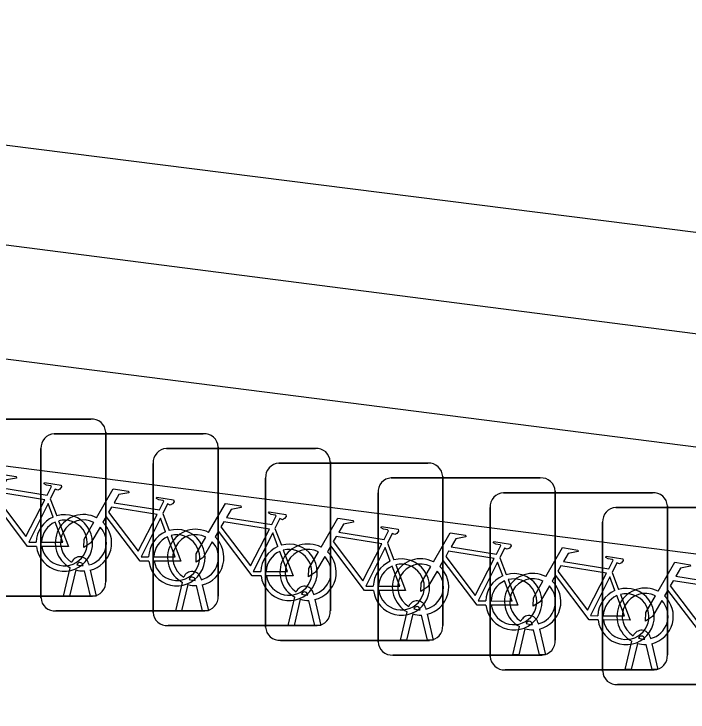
# Model space of a CAD drawing. Extents: x 160664 to 161506, y 382245 to 383288.
# Drawn here: x 160878.701 to 160882.503, y 383231.023 to 383234.961 of the extents above; entities that cross this region are included whole.
import ezdxf

# ---------------------------------------------------------------- set-up
doc = ezdxf.new("R2010")
doc.units = 0
for name, color, linetype in [('IMGEO_Fietsenrek', 7, 'Continuous'), ('IMGEO_Hek', 7, 'Continuous'), ('IMGEO_Parkeervlak_open', 7, 'Continuous'), ('IMGEO_Voetgangersgebied_open', 7, 'Continuous')]:
    doc.layers.add(name, color=color, linetype=linetype)

msp = doc.modelspace()

# ---------------------------------------------------------------- linework, layer by layer
at = {"layer": 'IMGEO_Fietsenrek'}
for p, q in [((160878.2939, 383232.6755), (160879.1348, 383232.6755)), ((160879.1348, 383232.6755), (160878.2939, 383232.6755)), ((160878.9279, 383232.5925), (160879.7688, 383232.5925)), ((160879.7688, 383232.5925), (160878.9279, 383232.5925)), ((160879.2185, 383232.6011), (160879.2185, 383231.7602)), ((160879.2185, 383231.7602), (160879.2185, 383232.6011)), ((160878.8535, 383231.6679), (160878.8535, 383232.5088)), ((160878.8535, 383232.5088), (160878.8535, 383231.6679)), ((160879.5609, 383232.5095), (160880.4018, 383232.5095)), ((160880.4018, 383232.5095), (160879.5609, 383232.5095)), ((160879.8525, 383232.5181), (160879.8525, 383231.6772)), ((160879.8525, 383231.6772), (160879.8525, 383232.5181)), ((160879.4865, 383231.5849), (160879.4865, 383232.4258)), ((160879.4865, 383232.4258), (160879.4865, 383231.5849)), ((160880.1949, 383232.4265), (160881.0358, 383232.4265)), ((160881.0358, 383232.4265), (160880.1949, 383232.4265)), ((160880.4855, 383232.4351), (160880.4855, 383231.5942)), ((160880.4855, 383231.5942), (160880.4855, 383232.4351)), ((160880.1205, 383231.5019), (160880.1205, 383232.3428)), ((160880.1205, 383232.3428), (160880.1205, 383231.5019)), ((160880.8289, 383232.3435), (160881.6698, 383232.3435)), ((160881.6698, 383232.3435), (160880.8289, 383232.3435)), ((160881.1195, 383232.3521), (160881.1195, 383231.5112)), ((160881.1195, 383231.5112), (160881.1195, 383232.3521)), ((160880.7545, 383231.4189), (160880.7545, 383232.2598)), ((160880.7545, 383232.2598), (160880.7545, 383231.4189)), ((160881.4619, 383232.2605), (160882.3028, 383232.2605)), ((160882.3028, 383232.2605), (160881.4619, 383232.2605)), ((160881.7535, 383232.2691), (160881.7535, 383231.4282)), ((160881.7535, 383231.4282), (160881.7535, 383232.2691)), ((160878.9062, 383232.2252), (160878.9425, 383232.13)), ((160882.3865, 383232.1861), (160882.3865, 383231.3452)), ((160882.3865, 383231.3452), (160882.3865, 383232.1861)), ((160879.5402, 383232.1422), (160879.5765, 383232.047)), ((160881.3875, 383231.3359), (160881.3875, 383232.1768)), ((160881.3875, 383232.1768), (160881.3875, 383231.3359)), ((160882.0959, 383232.1775), (160882.9368, 383232.1775)), ((160882.9368, 383232.1775), (160882.0959, 383232.1775)), ((160882.0215, 383231.2529), (160882.0215, 383232.0938)), ((160882.0215, 383232.0938), (160882.0215, 383231.2529)), ((160880.1732, 383232.0592), (160880.2095, 383231.964)), ((160880.8072, 383231.9762), (160880.8435, 383231.881)), ((160881.4412, 383231.8932), (160881.4775, 383231.798)), ((160878.9805, 383231.6773), (160879.0188, 383231.8373)), ((160879.0909, 383231.8489), (160879.0899, 383231.8532)), ((160879.1216, 383231.8604), (160879.1234, 383231.8525)), ((160879.0492, 383231.8251), (160879.0139, 383231.6773)), ((160879.132, 383231.6773), (160879.0981, 383231.819)), ((160879.1304, 383231.8233), (160879.1654, 383231.6773)), ((160882.0742, 383231.8102), (160882.1105, 383231.715)), ((160879.6135, 383231.5943), (160879.6518, 383231.7543)), ((160879.7239, 383231.7659), (160879.7229, 383231.7702)), ((160879.7546, 383231.7774), (160879.7564, 383231.7695)), ((160879.6822, 383231.7421), (160879.6469, 383231.5943)), ((160879.765, 383231.5943), (160879.7311, 383231.736)), ((160879.7634, 383231.7403), (160879.7984, 383231.5943)), ((160879.1441, 383231.6765), (160878.3032, 383231.6765)), ((160878.3032, 383231.6765), (160879.1441, 383231.6765)), ((160879.0139, 383231.6773), (160878.9805, 383231.6773)), ((160879.1654, 383231.6773), (160879.132, 383231.6773)), ((160880.2475, 383231.5113), (160880.2858, 383231.6713)), ((160880.3579, 383231.6829), (160880.3569, 383231.6872)), ((160880.3886, 383231.6944), (160880.3904, 383231.6865)), ((160880.3162, 383231.6591), (160880.2809, 383231.5113)), ((160880.399, 383231.5113), (160880.3651, 383231.653)), ((160880.3974, 383231.6573), (160880.4324, 383231.5113)), ((160879.7781, 383231.5935), (160878.9372, 383231.5935)), ((160878.9372, 383231.5935), (160879.7781, 383231.5935)), ((160879.6469, 383231.5943), (160879.6135, 383231.5943)), ((160879.7984, 383231.5943), (160879.765, 383231.5943)), ((160880.9919, 383231.5999), (160880.9909, 383231.6042)), ((160881.0226, 383231.6114), (160881.0244, 383231.6035)), ((160880.8815, 383231.4283), (160880.9198, 383231.5883)), ((160880.9502, 383231.5761), (160880.9149, 383231.4283)), ((160881.033, 383231.4283), (160880.9991, 383231.57)), ((160881.0314, 383231.5743), (160881.0664, 383231.4283)), ((160880.2809, 383231.5113), (160880.2475, 383231.5113)), ((160880.4324, 383231.5113), (160880.399, 383231.5113)), ((160881.6249, 383231.5169), (160881.6239, 383231.5212)), ((160881.6556, 383231.5284), (160881.6574, 383231.5205)), ((160880.4111, 383231.5105), (160879.5702, 383231.5105)), ((160879.5702, 383231.5105), (160880.4111, 383231.5105)), ((160881.5145, 383231.3453), (160881.5528, 383231.5053)), ((160881.5832, 383231.4931), (160881.5479, 383231.3453)), ((160881.666, 383231.3453), (160881.6321, 383231.487)), ((160881.6644, 383231.4913), (160881.6994, 383231.3453)), ((160882.2589, 383231.4339), (160882.2579, 383231.4382)), ((160882.2896, 383231.4454), (160882.2914, 383231.4375)), ((160881.0451, 383231.4275), (160880.2042, 383231.4275)), ((160880.2042, 383231.4275), (160881.0451, 383231.4275)), ((160880.9149, 383231.4283), (160880.8815, 383231.4283)), ((160881.0664, 383231.4283), (160881.033, 383231.4283)), ((160882.1485, 383231.2623), (160882.1868, 383231.4223)), ((160882.2172, 383231.4101), (160882.1819, 383231.2623)), ((160882.3, 383231.2623), (160882.2661, 383231.404)), ((160882.2984, 383231.4083), (160882.3334, 383231.2623)), ((160881.6791, 383231.3445), (160880.8382, 383231.3445)), ((160880.8382, 383231.3445), (160881.6791, 383231.3445)), ((160881.5479, 383231.3453), (160881.5145, 383231.3453)), ((160881.6994, 383231.3453), (160881.666, 383231.3453)), ((160882.3121, 383231.2615), (160881.4712, 383231.2615)), ((160881.4712, 383231.2615), (160882.3121, 383231.2615)), ((160882.1819, 383231.2623), (160882.1485, 383231.2623)), ((160882.3334, 383231.2623), (160882.3, 383231.2623)), ((160882.9461, 383231.1785), (160882.1052, 383231.1785)), ((160882.1052, 383231.1785), (160882.9461, 383231.1785))]:
    msp.add_line(p, q, dxfattribs=at)
for points in [[(160878.5321, 383232.2022), (160878.6268, 383232.3657), (160878.713, 383232.3519), (160878.7147, 383232.3432), (160878.6586, 383232.3323), (160878.6324, 383232.287), (160878.8876, 383232.2462)], [(160878.8876, 383232.2462), (160878.9126, 383232.295), (160878.9075, 383232.299), (160878.8843, 383232.3027), (160878.8716, 383232.3102), (160878.8706, 383232.3133), (160878.8728, 383232.3179), (160878.9676, 383232.3028), (160878.9699, 383232.2925), (160878.9605, 383232.2801), (160878.9481, 383232.2737), (160878.9336, 383232.2799), (160878.9062, 383232.2252)], [(160878.8747, 383232.221), (160878.6179, 383232.262), (160878.6012, 383232.2332), (160878.7682, 383232.0129), (160878.8747, 383232.221)], [(160879.1661, 383232.1192), (160879.2608, 383232.2827), (160879.347, 383232.2689), (160879.3487, 383232.2602), (160879.2926, 383232.2493), (160879.2664, 383232.204), (160879.5216, 383232.1632)], [(160879.5216, 383232.1632), (160879.5466, 383232.212), (160879.5415, 383232.216), (160879.5183, 383232.2197), (160879.5056, 383232.2272), (160879.5046, 383232.2303), (160879.5068, 383232.2349), (160879.6016, 383232.2198), (160879.6039, 383232.2095), (160879.5945, 383232.1971), (160879.5821, 383232.1907), (160879.5676, 383232.1969), (160879.5402, 383232.1422)], [(160878.8278, 383231.9575), (160878.7781, 383231.9576), (160878.5874, 383232.2093), (160878.5684, 383232.1765)], [(160878.9227, 383232.123), (160878.8934, 383232.1998), (160878.784, 383231.9817), (160878.8267, 383231.9816)], [(160879.7991, 383232.0362), (160879.8938, 383232.1997), (160879.98, 383232.1859), (160879.9817, 383232.1772), (160879.9256, 383232.1663), (160879.8994, 383232.121), (160880.1546, 383232.0802)], [(160879.5087, 383232.138), (160879.2519, 383232.179), (160879.2352, 383232.1502), (160879.4022, 383231.9299), (160879.5087, 383232.138)], [(160880.1546, 383232.0802), (160880.1796, 383232.129), (160880.1745, 383232.133), (160880.1513, 383232.1367), (160880.1386, 383232.1442), (160880.1376, 383232.1473), (160880.1398, 383232.1519), (160880.2346, 383232.1368), (160880.2369, 383232.1265), (160880.2275, 383232.1141), (160880.2151, 383232.1077), (160880.2006, 383232.1139), (160880.1732, 383232.0592)], [(160878.9532, 383232.1018), (160879.0082, 383231.9572), (160878.8581, 383231.9575)], [(160879.4618, 383231.8745), (160879.4121, 383231.8746), (160879.2214, 383232.1263), (160879.2024, 383232.0935)], [(160879.5567, 383232.04), (160879.5274, 383232.1168), (160879.418, 383231.8987), (160879.4607, 383231.8986)], [(160880.4331, 383231.9532), (160880.5278, 383232.1167), (160880.614, 383232.1029), (160880.6157, 383232.0942), (160880.5596, 383232.0833), (160880.5334, 383232.038), (160880.7886, 383231.9972)], [(160878.8567, 383231.9815), (160878.9766, 383231.9813), (160878.9334, 383232.0949)], [(160879.1868, 383232.0667), (160879.1352, 383231.9775), (160879.0953, 383231.9515), (160879.0965, 383231.999), (160879.151, 383232.0932)], [(160880.1417, 383232.055), (160879.8849, 383232.096), (160879.8682, 383232.0672), (160880.0352, 383231.8469), (160880.1417, 383232.055)], [(160880.7886, 383231.9972), (160880.8136, 383232.046), (160880.8085, 383232.05), (160880.7853, 383232.0537), (160880.7726, 383232.0612), (160880.7716, 383232.0643), (160880.7738, 383232.0689), (160880.8686, 383232.0538), (160880.8709, 383232.0435), (160880.8615, 383232.0311), (160880.8491, 383232.0247), (160880.8346, 383232.0309), (160880.8072, 383231.9762)], [(160880.0948, 383231.7915), (160880.0451, 383231.7916), (160879.8544, 383232.0433), (160879.8354, 383232.0105)], [(160880.1897, 383231.957), (160880.1604, 383232.0338), (160880.051, 383231.8157), (160880.0937, 383231.8156)], [(160881.0671, 383231.8702), (160881.1618, 383232.0337), (160881.248, 383232.0199), (160881.2497, 383232.0112), (160881.1936, 383232.0003), (160881.1674, 383231.955), (160881.4226, 383231.9142)], [(160879.4907, 383231.8985), (160879.6106, 383231.8983), (160879.5674, 383232.0119)], [(160879.5872, 383232.0188), (160879.6422, 383231.8742), (160879.4921, 383231.8745)], [(160879.8198, 383231.9837), (160879.7682, 383231.8945), (160879.7283, 383231.8685), (160879.7295, 383231.916), (160879.784, 383232.0102)], [(160880.7757, 383231.972), (160880.5189, 383232.013), (160880.5022, 383231.9842), (160880.6692, 383231.7639), (160880.7757, 383231.972)], [(160881.4226, 383231.9142), (160881.4476, 383231.963), (160881.4425, 383231.967), (160881.4193, 383231.9707), (160881.4066, 383231.9782), (160881.4056, 383231.9813), (160881.4078, 383231.9859), (160881.5026, 383231.9708), (160881.5049, 383231.9605), (160881.4955, 383231.9481), (160881.4831, 383231.9417), (160881.4686, 383231.9479), (160881.4412, 383231.8932)], [(160880.7288, 383231.7085), (160880.6791, 383231.7086), (160880.4884, 383231.9603), (160880.4694, 383231.9275)], [(160880.8237, 383231.874), (160880.7944, 383231.9508), (160880.685, 383231.7327), (160880.7277, 383231.7326)], [(160881.7001, 383231.7872), (160881.7948, 383231.9507), (160881.881, 383231.9369), (160881.8827, 383231.9282), (160881.8266, 383231.9173), (160881.8004, 383231.872), (160882.0556, 383231.8312)], [(160880.1237, 383231.8155), (160880.2436, 383231.8153), (160880.2004, 383231.9289)], [(160880.2202, 383231.9358), (160880.2752, 383231.7912), (160880.1251, 383231.7915)], [(160880.4538, 383231.9007), (160880.4022, 383231.8115), (160880.3623, 383231.7855), (160880.3635, 383231.833), (160880.418, 383231.9272)], [(160881.4097, 383231.889), (160881.1529, 383231.93), (160881.1362, 383231.9012), (160881.3032, 383231.6809), (160881.4097, 383231.889)], [(160881.3628, 383231.6255), (160881.3131, 383231.6256), (160881.1224, 383231.8773), (160881.1034, 383231.8445)], [(160881.4577, 383231.791), (160881.4284, 383231.8678), (160881.319, 383231.6497), (160881.3617, 383231.6496)], [(160882.0556, 383231.8312), (160882.0806, 383231.88), (160882.0755, 383231.884), (160882.0523, 383231.8877), (160882.0396, 383231.8952), (160882.0386, 383231.8983), (160882.0408, 383231.9029), (160882.1356, 383231.8878), (160882.1379, 383231.8775), (160882.1285, 383231.8651), (160882.1161, 383231.8587), (160882.1016, 383231.8649), (160882.0742, 383231.8102)], [(160882.3341, 383231.7042), (160882.4288, 383231.8677), (160882.515, 383231.8539), (160882.5167, 383231.8452), (160882.4606, 383231.8343), (160882.4344, 383231.789), (160882.6896, 383231.7482)], [(160880.7577, 383231.7325), (160880.8776, 383231.7323), (160880.8344, 383231.8459)], [(160880.8542, 383231.8528), (160880.9092, 383231.7082), (160880.7591, 383231.7085)], [(160881.0878, 383231.8177), (160881.0362, 383231.7285), (160880.9963, 383231.7025), (160880.9975, 383231.75), (160881.052, 383231.8442)], [(160882.0427, 383231.806), (160881.7859, 383231.847), (160881.7692, 383231.8182), (160881.9362, 383231.5979), (160882.0427, 383231.806)], [(160881.9958, 383231.5425), (160881.9461, 383231.5426), (160881.7554, 383231.7943), (160881.7364, 383231.7615)], [(160881.3917, 383231.6495), (160881.5116, 383231.6493), (160881.4684, 383231.7629)], [(160881.4882, 383231.7698), (160881.5432, 383231.6252), (160881.3931, 383231.6255)], [(160881.7208, 383231.7347), (160881.6692, 383231.6455), (160881.6293, 383231.6195), (160881.6305, 383231.667), (160881.685, 383231.7612)], [(160882.0907, 383231.708), (160882.0614, 383231.7848), (160881.952, 383231.5667), (160881.9947, 383231.5666)], [(160882.6767, 383231.723), (160882.4199, 383231.764), (160882.4032, 383231.7352), (160882.5702, 383231.5149), (160882.6767, 383231.723)], [(160882.6298, 383231.4595), (160882.5801, 383231.4596), (160882.3894, 383231.7113), (160882.3704, 383231.6785)], [(160882.0247, 383231.5665), (160882.1446, 383231.5663), (160882.1014, 383231.6799)], [(160882.1212, 383231.6868), (160882.1762, 383231.5422), (160882.0261, 383231.5425)], [(160882.3548, 383231.6517), (160882.3032, 383231.5625), (160882.2633, 383231.5365), (160882.2645, 383231.584), (160882.319, 383231.6782)]]:
    msp.add_lwpolyline(points, dxfattribs=at)
for centre, radius, start, end in [((160879.1406, 383232.5978), 0.0779, 2.4484, 94.2845), ((160879.1406, 383232.5978), 0.0779, 2.4484, 94.2845), ((160878.9312, 383232.5146), 0.0779, 92.4484, 184.2845), ((160878.9312, 383232.5146), 0.0779, 92.4484, 184.2845), ((160879.7746, 383232.5148), 0.0779, 2.4484, 94.2845), ((160879.7746, 383232.5148), 0.0779, 2.4484, 94.2845), ((160879.5642, 383232.4316), 0.0779, 92.4484, 184.2845), ((160879.5642, 383232.4316), 0.0779, 92.4484, 184.2845), ((160880.4076, 383232.4318), 0.0779, 2.4484, 94.2845), ((160880.4076, 383232.4318), 0.0779, 2.4484, 94.2845), ((160880.1982, 383232.3486), 0.0779, 92.4484, 184.2845), ((160880.1982, 383232.3486), 0.0779, 92.4484, 184.2845), ((160881.0416, 383232.3488), 0.0779, 2.4484, 94.2845), ((160881.0416, 383232.3488), 0.0779, 2.4484, 94.2845), ((160880.8322, 383232.2656), 0.0779, 92.4484, 184.2845), ((160880.8322, 383232.2656), 0.0779, 92.4484, 184.2845), ((160881.6756, 383232.2658), 0.0779, 2.4484, 94.2845), ((160881.6756, 383232.2658), 0.0779, 2.4484, 94.2845), ((160881.4652, 383232.1826), 0.0779, 92.4484, 184.2845), ((160881.4652, 383232.1826), 0.0779, 92.4484, 184.2845), ((160882.3086, 383232.1828), 0.0779, 2.4484, 94.2845), ((160882.3086, 383232.1828), 0.0779, 2.4484, 94.2845), ((160882.0992, 383232.0996), 0.0779, 92.4484, 184.2845), ((160882.0992, 383232.0996), 0.0779, 92.4484, 184.2845), ((160878.9857, 383231.9769), 0.159, 113.3408, 178.3217), ((160878.9857, 383231.9769), 0.159, 187.0065, 105.7708), ((160878.9857, 383231.9769), 0.129, 188.6715, 104.5883), ((160879.0931, 383231.9779), 0.159, 62.6766, 242.1369), ((160879.0931, 383231.9779), 0.129, 63.3192, 238.903), ((160878.9857, 383231.9769), 0.129, 113.923, 177.9556), ((160879.0931, 383231.9779), 0.129, 283.6043, 43.4302), ((160879.0931, 383231.9779), 0.159, 283.5766, 46.6042), ((160879.6197, 383231.8939), 0.159, 113.3408, 178.3217), ((160879.6197, 383231.8939), 0.159, 187.0065, 105.7708), ((160879.6197, 383231.8939), 0.129, 188.6715, 104.5883), ((160879.7261, 383231.8949), 0.159, 62.6766, 242.1369), ((160879.7261, 383231.8949), 0.129, 63.3192, 238.903), ((160879.6197, 383231.8939), 0.129, 113.923, 177.9556), ((160879.7261, 383231.8949), 0.129, 283.6043, 43.4302), ((160879.7261, 383231.8949), 0.159, 283.5766, 46.6042), ((160880.2527, 383231.8109), 0.159, 113.3408, 178.3217), ((160880.2527, 383231.8109), 0.159, 187.0065, 105.7708), ((160880.3601, 383231.8119), 0.159, 62.6766, 242.1369), ((160880.2527, 383231.8109), 0.129, 113.923, 177.9556), ((160880.2527, 383231.8109), 0.129, 188.6715, 104.5883), ((160880.3601, 383231.8119), 0.129, 63.3192, 238.903), ((160880.3601, 383231.8119), 0.159, 283.5766, 46.6042), ((160879.0729, 383231.8493), 0.0499, 12.8025, 158.6934), ((160879.0729, 383231.8493), 0.0174, 12.8025, 163.4502), ((160880.3601, 383231.8119), 0.129, 283.6043, 43.4302), ((160880.8867, 383231.7279), 0.159, 113.3408, 178.3217), ((160880.8867, 383231.7279), 0.159, 187.0065, 105.7708), ((160880.9941, 383231.7289), 0.159, 62.6766, 242.1369), ((160879.0931, 383231.9779), 0.129, 253.415, 269.0204), ((160880.8867, 383231.7279), 0.129, 113.923, 177.9556), ((160880.8867, 383231.7279), 0.129, 188.6715, 104.5883), ((160880.9941, 383231.7289), 0.129, 63.3192, 238.903), ((160880.9941, 383231.7289), 0.159, 283.5766, 46.6042), ((160879.0931, 383231.9779), 0.159, 253.9967, 271.7867), ((160879.7059, 383231.7663), 0.0499, 12.8025, 158.6934), ((160880.9941, 383231.7289), 0.129, 283.6043, 43.4302), ((160881.5207, 383231.6449), 0.159, 113.3408, 178.3217), ((160881.5207, 383231.6449), 0.159, 187.0065, 105.7708), ((160881.6271, 383231.6459), 0.159, 62.6766, 242.1369), ((160879.1408, 383231.7544), 0.0779, 272.4484, 4.2845), ((160879.1408, 383231.7544), 0.0779, 272.4484, 4.2845), ((160879.7059, 383231.7663), 0.0174, 12.8025, 163.4502), ((160879.7261, 383231.8949), 0.129, 253.415, 269.0204), ((160881.5207, 383231.6449), 0.129, 113.923, 177.9556), ((160881.5207, 383231.6449), 0.129, 188.6715, 104.5883), ((160881.6271, 383231.6459), 0.129, 63.3192, 238.903), ((160881.6271, 383231.6459), 0.159, 283.5766, 46.6042), ((160879.7261, 383231.8949), 0.159, 253.9967, 271.7867), ((160880.3399, 383231.6833), 0.0499, 12.8025, 158.6934), ((160881.6271, 383231.6459), 0.129, 283.6043, 43.4302), ((160882.1537, 383231.5619), 0.159, 113.3408, 178.3217), ((160882.1537, 383231.5619), 0.159, 187.0065, 105.7708), ((160882.2611, 383231.5629), 0.159, 62.6766, 242.1369), ((160879.7748, 383231.6714), 0.0779, 272.4484, 4.2845), ((160879.7748, 383231.6714), 0.0779, 272.4484, 4.2845), ((160880.3399, 383231.6833), 0.0174, 12.8025, 163.4502), ((160880.3601, 383231.8119), 0.129, 253.415, 269.0204), ((160882.1537, 383231.5619), 0.129, 113.923, 177.9556), ((160882.1537, 383231.5619), 0.129, 188.6715, 104.5883), ((160882.2611, 383231.5629), 0.129, 63.3192, 238.903), ((160882.2611, 383231.5629), 0.159, 283.5766, 46.6042), ((160878.9314, 383231.6712), 0.0779, 182.4484, 274.2845), ((160878.9314, 383231.6712), 0.0779, 182.4484, 274.2845), ((160880.3601, 383231.8119), 0.159, 253.9967, 271.7867), ((160880.9739, 383231.6003), 0.0499, 12.8025, 158.6934), ((160882.2611, 383231.5629), 0.129, 283.6043, 43.4302), ((160880.4078, 383231.5884), 0.0779, 272.4484, 4.2845), ((160880.4078, 383231.5884), 0.0779, 272.4484, 4.2845), ((160880.9739, 383231.6003), 0.0174, 12.8025, 163.4502), ((160880.9941, 383231.7289), 0.129, 253.415, 269.0204), ((160879.5644, 383231.5882), 0.0779, 182.4484, 274.2845), ((160879.5644, 383231.5882), 0.0779, 182.4484, 274.2845), ((160880.9941, 383231.7289), 0.159, 253.9967, 271.7867), ((160881.6069, 383231.5173), 0.0499, 12.8025, 158.6934), ((160881.0418, 383231.5054), 0.0779, 272.4484, 4.2845), ((160881.0418, 383231.5054), 0.0779, 272.4484, 4.2845), ((160881.6069, 383231.5173), 0.0174, 12.8025, 163.4502), ((160881.6271, 383231.6459), 0.129, 253.415, 269.0204), ((160880.1984, 383231.5052), 0.0779, 182.4484, 274.2845), ((160880.1984, 383231.5052), 0.0779, 182.4484, 274.2845), ((160881.6271, 383231.6459), 0.159, 253.9967, 271.7867), ((160882.2409, 383231.4343), 0.0499, 12.8025, 158.6934), ((160882.2409, 383231.4343), 0.0174, 12.8025, 163.4502), ((160882.2611, 383231.5629), 0.129, 253.415, 269.0204), ((160880.8324, 383231.4222), 0.0779, 182.4484, 274.2845), ((160880.8324, 383231.4222), 0.0779, 182.4484, 274.2845), ((160881.6758, 383231.4224), 0.0779, 272.4484, 4.2845), ((160881.6758, 383231.4224), 0.0779, 272.4484, 4.2845), ((160882.2611, 383231.5629), 0.159, 253.9967, 271.7867), ((160881.4654, 383231.3392), 0.0779, 182.4484, 274.2845), ((160881.4654, 383231.3392), 0.0779, 182.4484, 274.2845), ((160882.3088, 383231.3394), 0.0779, 272.4484, 4.2845), ((160882.3088, 383231.3394), 0.0779, 272.4484, 4.2845), ((160882.0994, 383231.2562), 0.0779, 182.4484, 274.2845), ((160882.0994, 383231.2562), 0.0779, 182.4484, 274.2845)]:
    msp.add_arc(centre, radius, start, end, dxfattribs=at)
at = {"layer": 'IMGEO_Hek'}
msp.add_lwpolyline([(160870.379, 383234.07), (160894.286, 383231.023)], dxfattribs=at)
at = {"layer": 'IMGEO_Parkeervlak_open'}
for points in [[(160872.796, 383234.961), (160896.746, 383231.936)], [(160885.381, 383231.552), (160871.009, 383233.384)]]:
    msp.add_lwpolyline(points, dxfattribs=at)
at = {"layer": 'IMGEO_Voetgangersgebied_open'}
msp.add_lwpolyline([(160870.299, 383234.735), (160894.83, 383231.577)], dxfattribs=at)

doc.saveas('drawing.dxf')
